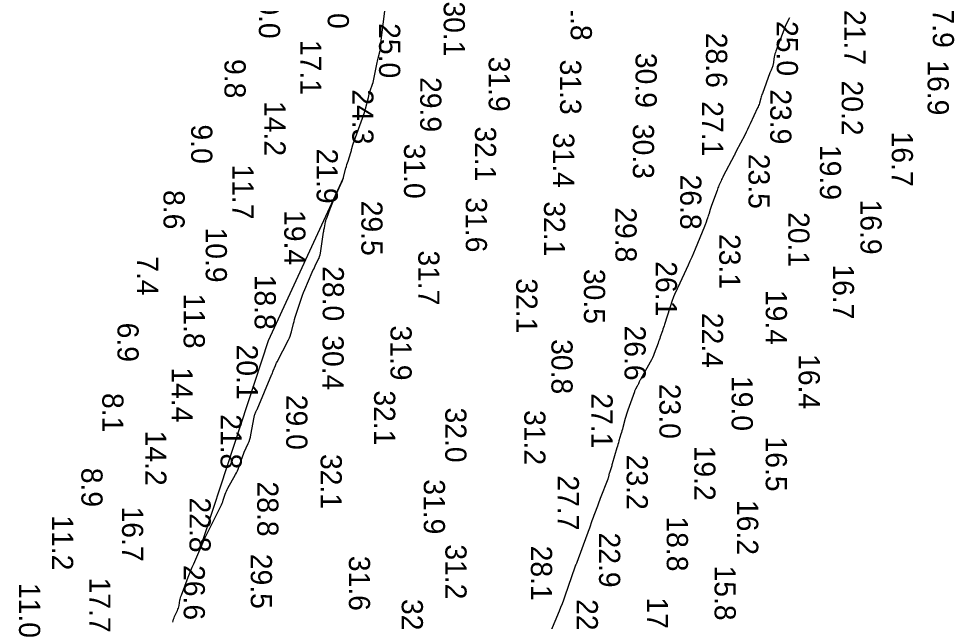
# Model space of a CAD drawing. Extents: x 1178573 to 1187098, y 693282 to 751751.
# Drawn here: x 1178841 to 1179394, y 718503 to 718859 of the extents above; entities that cross this region are included whole.
import ezdxf

# ---------------------------------------------------------------- set-up
doc = ezdxf.new("R2010")
doc.units = 0
for name, color, linetype in [('G-ANNO-PATT', 7, 'Continuous'), ('V-HYDS-MAJR', 7, 'Continuous'), ('V-HYDS-SOUN', 7, 'Continuous')]:
    doc.layers.add(name, color=color, linetype=linetype)

msp = doc.modelspace()

# ---------------------------------------------------------------- linework, layer by layer
at = {"layer": 'G-ANNO-PATT'}
for p, q in [((1179032.97, 718764.42), (1178988.57, 718668.3)), ((1178988.57, 718668.3), (1178948.2, 718544.55))]:
    msp.add_line(p, q, dxfattribs=at)
msp.add_lwpolyline([(1178948.2, 718544.55), (1178951.44, 718552.03), (1178951.46, 718552.07), (1178951.47, 718552.11), (1178951.49, 718552.15), (1178951.51, 718552.19), (1178951.58, 718552.37), (1178951.6, 718552.4), (1178951.61, 718552.43), (1178951.62, 718552.46), (1178951.64, 718552.49), (1178951.69, 718552.61), (1178951.7, 718552.63), (1178951.72, 718552.66), (1178951.73, 718552.69), (1178951.75, 718552.72), (1178960.65, 718570.56), (1178961.07, 718571.42), (1178961.45, 718572.29), (1178961.8, 718573.18), (1178962.12, 718574.08), (1178963.35, 718577.71), (1178963.68, 718578.6), (1178964.05, 718579.48), (1178964.46, 718580.34), (1178964.9, 718581.19), (1178969.43, 718589.26), (1178969.98, 718590.3), (1178970.49, 718591.36), (1178970.94, 718592.45), (1178971.34, 718593.56), (1178972.84, 718598.05), (1178973.23, 718599.16), (1178973.64, 718600.27), (1178974.09, 718601.36), (1178974.56, 718602.44), (1178976.88, 718607.59), (1178977.39, 718608.82), (1178977.82, 718610.07), (1178978.18, 718611.35), (1178978.45, 718612.65), (1178980.33, 718623.21), (1178980.41, 718623.61), (1178980.51, 718624), (1178980.64, 718624.39), (1178980.79, 718624.76), (1178981.43, 718626.26), (1178981.59, 718626.63), (1178981.75, 718627.01), (1178981.91, 718627.38), (1178982.06, 718627.75), (1178990.86, 718648.52), (1178990.93, 718648.68), (1178990.99, 718648.84), (1178991.06, 718649), (1178991.12, 718649.16), (1178991.37, 718649.82), (1178991.44, 718649.98), (1178991.5, 718650.14), (1178991.57, 718650.3), (1178991.63, 718650.47), (1178992.9, 718653.6), (1178993.14, 718654.18), (1178993.4, 718654.75), (1178993.66, 718655.31), (1178993.94, 718655.87), (1179000.62, 718668.76), (1179001.18, 718669.91), (1179001.66, 718671.08), (1179002.07, 718672.28), (1179002.41, 718673.5), (1179003.64, 718678.45), (1179003.95, 718679.68), (1179004.29, 718680.91), (1179004.65, 718682.13), (1179005.02, 718683.35), (1179007.66, 718691.61), (1179008.25, 718693.38), (1179008.89, 718695.14), (1179009.57, 718696.88), (1179010.29, 718698.6), (1179014.7, 718708.74), (1179015.12, 718709.69), (1179015.55, 718710.63), (1179015.99, 718711.57), (1179016.43, 718712.5), (1179018.25, 718716.22), (1179018.67, 718717.16), (1179019.01, 718718.12), (1179019.28, 718719.11), (1179019.48, 718720.12), (1179021.4, 718732.46), (1179021.5, 718733.11), (1179021.61, 718733.76), (1179021.73, 718734.4), (1179021.85, 718735.05), (1179022.54, 718738.55), (1179022.58, 718738.74), (1179022.63, 718738.92), (1179022.67, 718739.11), (1179022.73, 718739.29), (1179022.95, 718740.02), (1179023.01, 718740.2), (1179023.07, 718740.38), (1179023.13, 718740.56), (1179023.2, 718740.74), (1179025.33, 718746.26), (1179025.71, 718747.24), (1179026.1, 718748.21), (1179026.51, 718749.18), (1179026.92, 718750.15), (1179031.32, 718760.31), (1179031.43, 718760.55), (1179031.54, 718760.8), (1179031.66, 718761.05), (1179031.78, 718761.29), (1179032.26, 718762.26), (1179032.38, 718762.5), (1179032.48, 718762.75), (1179032.57, 718763), (1179032.65, 718763.26), (1179032.97, 718764.42)], dxfattribs=at)
at = {"layer": 'V-HYDS-MAJR'}
for points in [[(1178932.32, 718501.98), (1178932.5, 718502.86), (1178932.75, 718503.73), (1178933.05, 718504.57), (1178933.42, 718505.4), (1178935.09, 718508.9), (1178935.4, 718509.61), (1178935.66, 718510.33), (1178935.87, 718511.08), (1178936.03, 718511.84), (1178936.58, 718514.91), (1178936.73, 718515.67), (1178936.92, 718516.42), (1178937.14, 718517.16), (1178937.4, 718517.9), (1178941.45, 718528.51), (1178942.23, 718530.52), (1178943.03, 718532.52), (1178943.85, 718534.51), (1178944.7, 718536.49), (1178951.44, 718552.03), (1178951.46, 718552.07), (1178951.47, 718552.11), (1178951.49, 718552.15), (1178951.51, 718552.19), (1178951.58, 718552.37), (1178951.6, 718552.4), (1178951.61, 718552.43), (1178951.62, 718552.46), (1178951.64, 718552.49), (1178951.69, 718552.61), (1178951.7, 718552.63), (1178951.72, 718552.66), (1178951.73, 718552.69), (1178951.75, 718552.72), (1178960.65, 718570.56), (1178961.07, 718571.42), (1178961.45, 718572.29), (1178961.8, 718573.18), (1178962.12, 718574.08), (1178963.35, 718577.71), (1178963.68, 718578.6), (1178964.05, 718579.48), (1178964.46, 718580.34), (1178964.9, 718581.19), (1178969.43, 718589.26), (1178969.98, 718590.3), (1178970.49, 718591.36), (1178970.94, 718592.45), (1178971.34, 718593.56), (1178972.84, 718598.05), (1178973.23, 718599.16), (1178973.64, 718600.27), (1178974.09, 718601.36), (1178974.56, 718602.44), (1178976.88, 718607.59), (1178977.39, 718608.82), (1178977.82, 718610.07), (1178978.18, 718611.35), (1178978.45, 718612.65), (1178980.33, 718623.21), (1178980.41, 718623.61), (1178980.51, 718624), (1178980.64, 718624.39), (1178980.79, 718624.76), (1178981.43, 718626.26), (1178981.59, 718626.63), (1178981.75, 718627.01), (1178981.91, 718627.38), (1178982.06, 718627.75), (1178990.86, 718648.52), (1178990.93, 718648.68), (1178990.99, 718648.84), (1178991.06, 718649), (1178991.12, 718649.16), (1178991.37, 718649.82), (1178991.44, 718649.98), (1178991.5, 718650.14), (1178991.57, 718650.3), (1178991.63, 718650.47), (1178992.9, 718653.6), (1178993.14, 718654.18), (1178993.4, 718654.75), (1178993.66, 718655.31), (1178993.94, 718655.87), (1179000.62, 718668.76), (1179001.18, 718669.91), (1179001.66, 718671.08), (1179002.07, 718672.28), (1179002.41, 718673.5), (1179003.64, 718678.45), (1179003.95, 718679.68), (1179004.29, 718680.91), (1179004.65, 718682.13), (1179005.02, 718683.35), (1179007.66, 718691.61), (1179008.25, 718693.38), (1179008.89, 718695.14), (1179009.57, 718696.88), (1179010.29, 718698.6), (1179014.7, 718708.74), (1179015.12, 718709.69), (1179015.55, 718710.63), (1179015.99, 718711.57), (1179016.43, 718712.5), (1179018.25, 718716.22), (1179018.67, 718717.16), (1179019.01, 718718.12), (1179019.28, 718719.11), (1179019.48, 718720.12), (1179021.4, 718732.46), (1179021.5, 718733.11), (1179021.61, 718733.76), (1179021.73, 718734.4), (1179021.85, 718735.05), (1179022.54, 718738.55), (1179022.58, 718738.74), (1179022.63, 718738.92), (1179022.67, 718739.11), (1179022.73, 718739.29), (1179022.95, 718740.02), (1179023.01, 718740.2), (1179023.07, 718740.38), (1179023.13, 718740.56), (1179023.2, 718740.74), (1179025.33, 718746.26), (1179025.71, 718747.24), (1179026.1, 718748.21), (1179026.51, 718749.18), (1179026.92, 718750.15), (1179031.32, 718760.31), (1179031.43, 718760.55), (1179031.54, 718760.8), (1179031.66, 718761.05), (1179031.78, 718761.29), (1179032.26, 718762.26), (1179032.38, 718762.5), (1179032.48, 718762.75), (1179032.57, 718763), (1179032.65, 718763.26), (1179034.57, 718770.27), (1179034.86, 718771.32), (1179035.16, 718772.36), (1179035.48, 718773.4), (1179035.8, 718774.44), (1179037.44, 718779.56), (1179037.61, 718780.12), (1179037.78, 718780.67), (1179037.93, 718781.23), (1179038.08, 718781.79), (1179038.66, 718784.04), (1179038.81, 718784.6), (1179038.97, 718785.16), (1179039.15, 718785.71), (1179039.35, 718786.25), (1179044.33, 718799.72), (1179044.83, 718801.12), (1179045.29, 718802.53), (1179045.71, 718803.96), (1179046.1, 718805.39), (1179047.8, 718812.05), (1179048.07, 718813.04), (1179048.35, 718814.04), (1179048.65, 718815.02), (1179048.96, 718816), (1179050.26, 718819.92), (1179050.57, 718820.9), (1179050.84, 718821.9), (1179051.09, 718822.9), (1179051.3, 718823.9), (1179052.82, 718831.69), (1179053, 718832.6), (1179053.2, 718833.5), (1179053.42, 718834.41), (1179053.65, 718835.31), (1179054.82, 718839.7), (1179054.94, 718840.2), (1179055.03, 718840.7), (1179055.09, 718841.21), (1179055.12, 718841.72), (1179055.18, 718843.78), (1179055.2, 718844.29), (1179055.24, 718844.8), (1179055.28, 718845.31), (1179055.34, 718845.83), (1179057.66, 718864.61)], [(1179296.51, 718859.04), (1179295.73, 718857.69), (1179295.03, 718856.29), (1179294.41, 718854.84), (1179288.46, 718839.44), (1179288.16, 718838.59), (1179287.9, 718837.73), (1179287.68, 718836.85), (1179287.51, 718835.96), (1179286.76, 718831.44), (1179286.67, 718831.02), (1179286.56, 718830.61), (1179286.43, 718830.21), (1179286.27, 718829.81), (1179285.58, 718828.24), (1179285.41, 718827.85), (1179285.25, 718827.45), (1179285.09, 718827.05), (1179284.94, 718826.65), (1179280.49, 718814.46), (1179280.24, 718813.75), (1179280, 718813.03), (1179279.77, 718812.31), (1179279.56, 718811.59), (1179278.72, 718808.67), (1179278.5, 718807.95), (1179278.25, 718807.24), (1179277.98, 718806.54), (1179277.67, 718805.84), (1179273.34, 718796.48), (1179272.55, 718794.79), (1179271.73, 718793.11), (1179270.89, 718791.44), (1179270.03, 718789.78), (1179265.03, 718780.28), (1179264.92, 718780.07), (1179264.81, 718779.86), (1179264.72, 718779.64), (1179264.62, 718779.43), (1179264.25, 718778.55), (1179264.16, 718778.34), (1179264.06, 718778.12), (1179263.96, 718777.91), (1179263.85, 718777.7), (1179257.4, 718765.51), (1179257.05, 718764.83), (1179256.71, 718764.15), (1179256.38, 718763.46), (1179256.07, 718762.76), (1179254.85, 718759.96), (1179254.55, 718759.26), (1179254.26, 718758.55), (1179253.98, 718757.84), (1179253.72, 718757.12), (1179250.48, 718748.21), (1179250.27, 718747.64), (1179250.08, 718747.06), (1179249.89, 718746.48), (1179249.71, 718745.9), (1179248.77, 718742.82), (1179248.7, 718742.62), (1179248.64, 718742.41), (1179248.57, 718742.21), (1179248.5, 718742.01), (1179248.22, 718741.2), (1179248.15, 718740.99), (1179248.08, 718740.79), (1179248.01, 718740.59), (1179247.94, 718740.39), (1179247.01, 718737.8), (1179246.83, 718737.3), (1179246.64, 718736.8), (1179246.45, 718736.31), (1179246.25, 718735.82), (1179240.75, 718722.34), (1179239.76, 718719.97), (1179238.75, 718717.6), (1179237.71, 718715.25), (1179236.65, 718712.91), (1179230.6, 718699.83), (1179230.38, 718699.36), (1179230.17, 718698.9), (1179229.95, 718698.44), (1179229.73, 718697.98), (1179228.65, 718695.71), (1179228.54, 718695.47), (1179228.43, 718695.22), (1179228.32, 718694.97), (1179228.22, 718694.73), (1179227.81, 718693.73), (1179227.71, 718693.48), (1179227.61, 718693.23), (1179227.52, 718692.98), (1179227.44, 718692.73), (1179222.7, 718677.95), (1179222.4, 718677.02), (1179222.09, 718676.09), (1179221.78, 718675.16), (1179221.47, 718674.23), (1179220.2, 718670.52), (1179219.88, 718669.6), (1179219.55, 718668.67), (1179219.22, 718667.75), (1179218.88, 718666.83), (1179216.65, 718660.79), (1179216.14, 718659.49), (1179215.58, 718658.21), (1179214.96, 718656.95), (1179214.3, 718655.72), (1179208.42, 718645.37), (1179208.25, 718645.05), (1179208.08, 718644.74), (1179207.93, 718644.42), (1179207.79, 718644.09), (1179207.24, 718642.77), (1179207.1, 718642.45), (1179206.95, 718642.13), (1179206.8, 718641.81), (1179206.63, 718641.49), (1179205.64, 718639.7), (1179205.43, 718639.29), (1179205.23, 718638.87), (1179205.05, 718638.45), (1179204.89, 718638.02), (1179201.06, 718627.23), (1179200.64, 718626.03), (1179200.25, 718624.83), (1179199.88, 718623.61), (1179199.54, 718622.39), (1179198.07, 718617.04), (1179197.8, 718616.04), (1179197.52, 718615.04), (1179197.23, 718614.04), (1179196.94, 718613.04), (1179195.76, 718609.06), (1179195.46, 718608.06), (1179195.17, 718607.06), (1179194.88, 718606.07), (1179194.59, 718605.07), (1179191.85, 718595.62), (1179191.67, 718595.02), (1179191.49, 718594.42), (1179191.3, 718593.82), (1179191.11, 718593.22), (1179190.17, 718590.28), (1179190.07, 718589.96), (1179189.99, 718589.64), (1179189.9, 718589.31), (1179189.83, 718588.99), (1179189.56, 718587.68), (1179189.48, 718587.36), (1179189.39, 718587.03), (1179189.29, 718586.72), (1179189.18, 718586.4), (1179184.77, 718575.07), (1179184.34, 718573.96), (1179183.91, 718572.85), (1179183.48, 718571.73), (1179183.06, 718570.61), (1179181.31, 718565.99), (1179180.92, 718564.95), (1179180.54, 718563.9), (1179180.17, 718562.86), (1179179.82, 718561.8), (1179178.4, 718557.59), (1179178.04, 718556.54), (1179177.67, 718555.49), (1179177.3, 718554.45), (1179176.91, 718553.4), (1179170.9, 718537.29), (1179170.85, 718537.15), (1179170.79, 718537.01), (1179170.74, 718536.87), (1179170.68, 718536.73), (1179170.44, 718536.18), (1179170.38, 718536.04), (1179170.32, 718535.9), (1179170.26, 718535.77), (1179170.2, 718535.63), (1179169.94, 718535.04), (1179169.88, 718534.9), (1179169.82, 718534.75), (1179169.77, 718534.61), (1179169.72, 718534.46), (1179163.78, 718517.31), (1179163, 718515.09), (1179162.18, 718512.88), (1179161.32, 718510.68), (1179160.44, 718508.5), (1179155.41, 718496.31)]]:
    msp.add_lwpolyline(points, dxfattribs=at)

# ---------------------------------------------------------------- texts
at = {"layer": 'V-HYDS-SOUN'}
for s, p in [('19.0 ', (1179023.82, 718885.13)), ('10.0 ', (1178983.17, 718879.32)), ('31.8 ', (1179167.3, 718878.13)), ('17.9 ', (1179381.11, 718873.87)), ('30.1 ', (1179092.3, 718868.77)), ('21.7 ', (1179328.94, 718863.73)), ('25.0 ', (1179054.13, 718855.93)), ('25.0 ', (1179288.98, 718857.18)), ('28.6 ', (1179247.21, 718850.25)), ('17.1 ', (1179007.59, 718846.07)), ('30.9 ', (1179205.59, 718838.37)), ('9.8', (1178962.87, 718834.71)), ('31.9 ', (1179118.87, 718836.14)), ('31.3 ', (1179161.02, 718834.4)), ('16.9 ', (1179378.06, 718833.97)), ('29.9 ', (1179078.42, 718824.06)), ('20.2 ', (1179327.35, 718822.03)), ('24.3 ', (1179038.32, 718816.81)), ('23.9 ', (1179285.11, 718816.85)), ('14.2 ', (1178986.44, 718809.89)), ('27.1 ', (1179244.83, 718809.82)), ('9.0', (1178943.18, 718796.06)), ('32.1 ', (1179110.74, 718794.92)), ('30.3 ', (1179204, 718796.41)), ('31.4 ', (1179156.92, 718791.14)), ('16.7 ', (1179356.89, 718791.85)), ('21.9 ', (1179017.27, 718781.84)), ('31.0 ', (1179068.86, 718784.74)), ('19.9 ', (1179314.44, 718783.94)), ('23.5 ', (1179272.29, 718778.74)), ('11.7 ', (1178967.49, 718772.46)), ('26.8 ', (1179231.96, 718766.45)), ('8.6', (1178926.85, 718757.31)), ('29.5 ', (1179043.68, 718751.01)), ('31.6 ', (1179105.35, 718753)), ('32.1 ', (1179151.52, 718750.67)), ('16.9 ', (1179338.39, 718751.72)), ('19.4 ', (1178998.16, 718745.47)), ('29.8 ', (1179193.71, 718747.16)), ('20.1 ', (1179295.75, 718744.3)), ('10.9 ', (1178951.78, 718735.19)), ('23.1 ', (1179255.03, 718731.37)), ('31.7 ', (1179077.3, 718721.67)), ('7.4', (1178911.29, 718718.23)), ('26.1 ', (1179217.56, 718715.26)), ('28.0 ', (1179020.87, 718712.36)), ('30.5 ', (1179175.11, 718710.76)), ('16.7 ', (1179322.11, 718713.4)), ('18.8 ', (1178980.68, 718707.3)), ('32.1 ', (1179135.12, 718705.19)), ('11.8 ', (1178938.76, 718696.18)), ('19.4 ', (1179282.48, 718698.32)), ('22.4 ', (1179244.78, 718684.77)), ('6.9', (1178899.68, 718678.97)), ('31.9 ', (1179060.87, 718677.31)), ('26.6 ', (1179199.08, 718677.28)), ('30.4 ', (1179020.73, 718671.52)), ('20.1 ', (1178970.06, 718666.02)), ('30.8 ', (1179155.91, 718669.24)), ('16.4 ', (1179301.9, 718660.39)), ('14.4 ', (1178931.63, 718652.55)), ('19.0 ', (1179262.33, 718647.47)), ('32.1 ', (1179051.19, 718638.95)), ('23.0 ', (1179219.68, 718642.84)), ('8.1', (1178890.72, 718637.4)), ('29.0 ', (1178999.31, 718636.35)), ('27.1 ', (1179179.57, 718637.25)), ('32.0 ', (1179093.21, 718628.83)), ('31.2 ', (1179139.88, 718627.34)), ('21.8 ', (1178960.57, 718624.88)), ('14.2 ', (1178916.07, 718615.17)), ('16.5 ', (1179282.46, 718611.71)), ('19.2 ', (1179240.24, 718606.28)), ('32.1 ', (1179019.63, 718601.39)), ('23.2 ', (1179200.35, 718600.93)), ('8.9', (1178878.36, 718593.24)), ('27.7 ', (1179159.64, 718588.73)), ('28.8 ', (1178982.19, 718585.12)), ('31.9 ', (1179080.55, 718586.43)), ('22.8 ', (1178942.2, 718575.67)), ('16.2 ', (1179265.54, 718574.23)), ('16.7 ', (1178902.36, 718570.33)), ('11.2 ', (1178861.01, 718565.14)), ('18.8 ', (1179224.02, 718564.49)), ('22.9 ', (1179184.03, 718554.97)), ('31.2 ', (1179093.3, 718547.98)), ('28.1 ', (1179143.81, 718547.22)), ('29.5 ', (1178978.39, 718542.39)), ('31.6 ', (1179036.32, 718541.22)), ('26.6 ', (1178938.78, 718535.75)), ('15.8 ', (1179252.27, 718535.48)), ('17.7 ', (1178883.04, 718528.36)), ('11.0 ', (1178841.53, 718525.22)), ('32.0 ', (1179067.52, 718515.71)), ('22.3 ', (1179170.86, 718515.63)), ('17.9 ', (1179212.28, 718516.65))]:
    msp.add_text(s, height=12.5, rotation=270, dxfattribs=at).set_placement(p)

doc.saveas('drawing.dxf')
